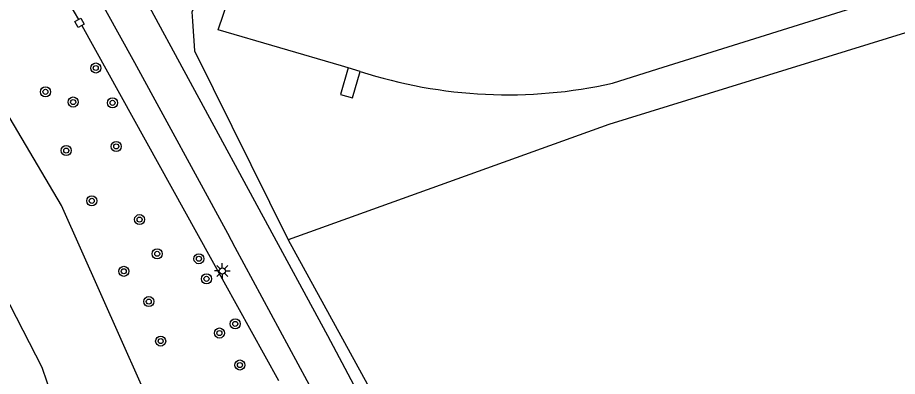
# Model space of a CAD drawing. Extents: x 135999 to 138000, y 396000 to 398501.
# Drawn here: x 136279.2 to 136349, y 396578.8 to 396607.2 of the extents above; entities that cross this region are included whole.
import ezdxf

# ---------------------------------------------------------------- set-up
doc = ezdxf.new("R2010")
doc.units = 0
for name, color, linetype in [('gg-afsc-draadraster', 7, 'Continuous'), ('gg-afsc-faunaraster', 7, 'Continuous'), ('gg-afsc-hekwerk', 7, 'Continuous'), ('gg-afsc-lijn draadraster', 7, 'Continuous'), ('gg-afsc-muur', 7, 'Continuous'), ('gg-knt-verharding', 7, 'Continuous'), ('gg-kntw-beschoeiing', 7, 'Continuous'), ('gg-kntw-bovenkant insteek waterloop', 7, 'Continuous'), ('gg-kwrk-uitstroombak niveau min 01', 7, 'Continuous'), ('gt-grn-groengrens', 7, 'Continuous'), ('gt-symb-boom', 7, 'Continuous'), ('gt-symb-lichtmast', 7, 'Continuous')]:
    doc.layers.add(name, color=color, linetype=linetype)

# ---------------------------------------------------------------- blocks, each defined once
blk = doc.blocks.new('gt0-LMAST')
at = {"layer": 'gt-symb-lichtmast'}
for p, q in [((-0.182, 0.173), (-0.447, 0.438)), ((-0.005, 0.246), (-0.005, 0.621)), ((0.172, 0.173), (0.437, 0.438)), ((-0.255, -0.004), (-0.63, -0.004)), ((-0.182, -0.181), (-0.447, -0.446)), ((-0.005, -0.254), (-0.005, -0.629)), ((0.437, -0.446), (0.172, -0.181)), ((0.245, -0.004), (0.62, -0.004))]:
    blk.add_line(p, q, dxfattribs=at)
blk.add_circle((-0.005, -0.004), 0.25, dxfattribs=at)
blk = doc.blocks.new('gt0-BOOM')
at = {"layer": 'gt-symb-boom'}
for radius in [0.4, 0.2]:
    blk.add_circle((0, 0), radius, dxfattribs=at)

msp = doc.modelspace()

# ---------------------------------------------------------------- linework, layer by layer
at = {"layer": 'gg-afsc-draadraster'}
for points in [[(136428.724, 396632.509), (136368.762, 396611.983), (136326.066, 396598.775), (136300.627, 396589.631)], [(136300.627, 396589.631), (136321.211, 396552.142), (136332.852, 396530.77)]]:
    msp.add_lwpolyline(points, dxfattribs=at)
at = {"layer": 'gg-afsc-faunaraster'}
msp.add_line((136293.041, 396606.963), (136293.193, 396604.606), dxfattribs=at)
msp.add_lwpolyline([(136296.556, 396614.065), (136292.994, 396607.7), (136293.041, 396606.963)], dxfattribs=at)
at = {"layer": 'gg-afsc-hekwerk'}
for p, q in [((136282.222, 396610.11), (136283.99, 396607.102)), ((136284.262, 396606.622), (136294.435, 396588.251)), ((136294.435, 396588.251), (136299.857, 396578.46))]:
    msp.add_line(p, q, dxfattribs=at)
at = {"layer": 'gg-afsc-lijn draadraster'}
for points in [[(136428.724, 396632.509), (136368.762, 396611.983), (136326.066, 396598.775), (136300.627, 396589.631)], [(136300.627, 396589.631), (136321.211, 396552.142), (136332.852, 396530.77)]]:
    msp.add_lwpolyline(points, dxfattribs=at)
at = {"layer": 'gg-afsc-muur'}
msp.add_line((136283.708, 396606.947), (136283.99, 396607.102), dxfattribs=at)
for points in [[(136284.262, 396606.622), (136283.974, 396606.463), (136283.708, 396606.947)], [(136283.99, 396607.102), (136284.186, 396607.21), (136284.452, 396606.726), (136284.262, 396606.622)]]:
    msp.add_lwpolyline(points, dxfattribs=at)
at = {"layer": 'gg-knt-verharding'}
for points in [[(136268.131, 396628.532), (136274.167, 396626.791), (136275.667, 396624.387), (136277.184, 396623.991), (136288.424, 396603.691), (136295.809, 396590.144), (136296.408, 396589.033)], [(136330.757, 396529.713), (136330.678, 396529.875), (136322.279, 396546.521), (136313.423, 396563.817), (136303.786, 396582.01), (136288.456, 396610.26)], [(136296.408, 396589.033), (136302.821, 396577.138), (136305.406, 396572.211)]]:
    msp.add_lwpolyline(points, dxfattribs=at)
at = {"layer": 'gg-kntw-beschoeiing'}
for p, q in [((136329.937, 396603.169), (136471.125, 396647.695)), ((136295.08, 396606.28), (136297.55, 396613.61)), ((136326.356, 396602.04), (136329.937, 396603.169))]:
    msp.add_line(p, q, dxfattribs=at)
msp.add_lwpolyline([(136305.384, 396603.253), (136304.85, 396603.41), (136295.08, 396606.28)], dxfattribs=at)
msp.add_arc((136318.056, 396639.181), 38.057, 252.07619, 282.59661, dxfattribs=at)
at = {"layer": 'gg-kntw-bovenkant insteek waterloop'}
for p, q in [((136281.113, 396579.502), (136269.693, 396601.607)), ((136282.384, 396575.831), (136281.113, 396579.502))]:
    msp.add_line(p, q, dxfattribs=at)
at = {"layer": 'gg-kwrk-uitstroombak niveau min 01'}
for p, q in [((136305.384, 396603.253), (136304.769, 396601.159)), ((136306.344, 396602.971), (136305.384, 396603.253))]:
    msp.add_line(p, q, dxfattribs=at)
msp.add_lwpolyline([(136304.769, 396601.159), (136305.729, 396600.877), (136306.344, 396602.971)], dxfattribs=at)
at = {"layer": 'gt-grn-groengrens'}
msp.add_line((136293.193, 396604.606), (136300.627, 396589.631), dxfattribs=at)
msp.add_lwpolyline([(136293.621, 396567.72), (136282.655, 396592.343), (136275.685, 396604.092), (136268.89, 396608.358)], dxfattribs=at)

# ---------------------------------------------------------------- block references
at = {"layer": 'gt-symb-boom'}
for p in [(136285.366, 396603.247), (136281.374, 396601.357), (136283.573, 396600.549), (136286.694, 396600.486), (136286.989, 396597.027), (136283.022, 396596.7), (136285.044, 396592.714), (136288.843, 396591.225), (136290.238, 396588.514), (136293.55, 396588.123), (136287.588, 396587.124), (136294.15, 396586.527), (136289.571, 396584.724), (136296.432, 396582.957), (136295.172, 396582.231), (136290.513, 396581.595), (136296.799, 396579.694)]:
    msp.add_blockref('gt0-BOOM', p, dxfattribs=at)
at = {"layer": 'gt-symb-lichtmast'}
msp.add_blockref('gt0-LMAST', (136295.407, 396587.16), dxfattribs=at)

doc.saveas('drawing.dxf')
